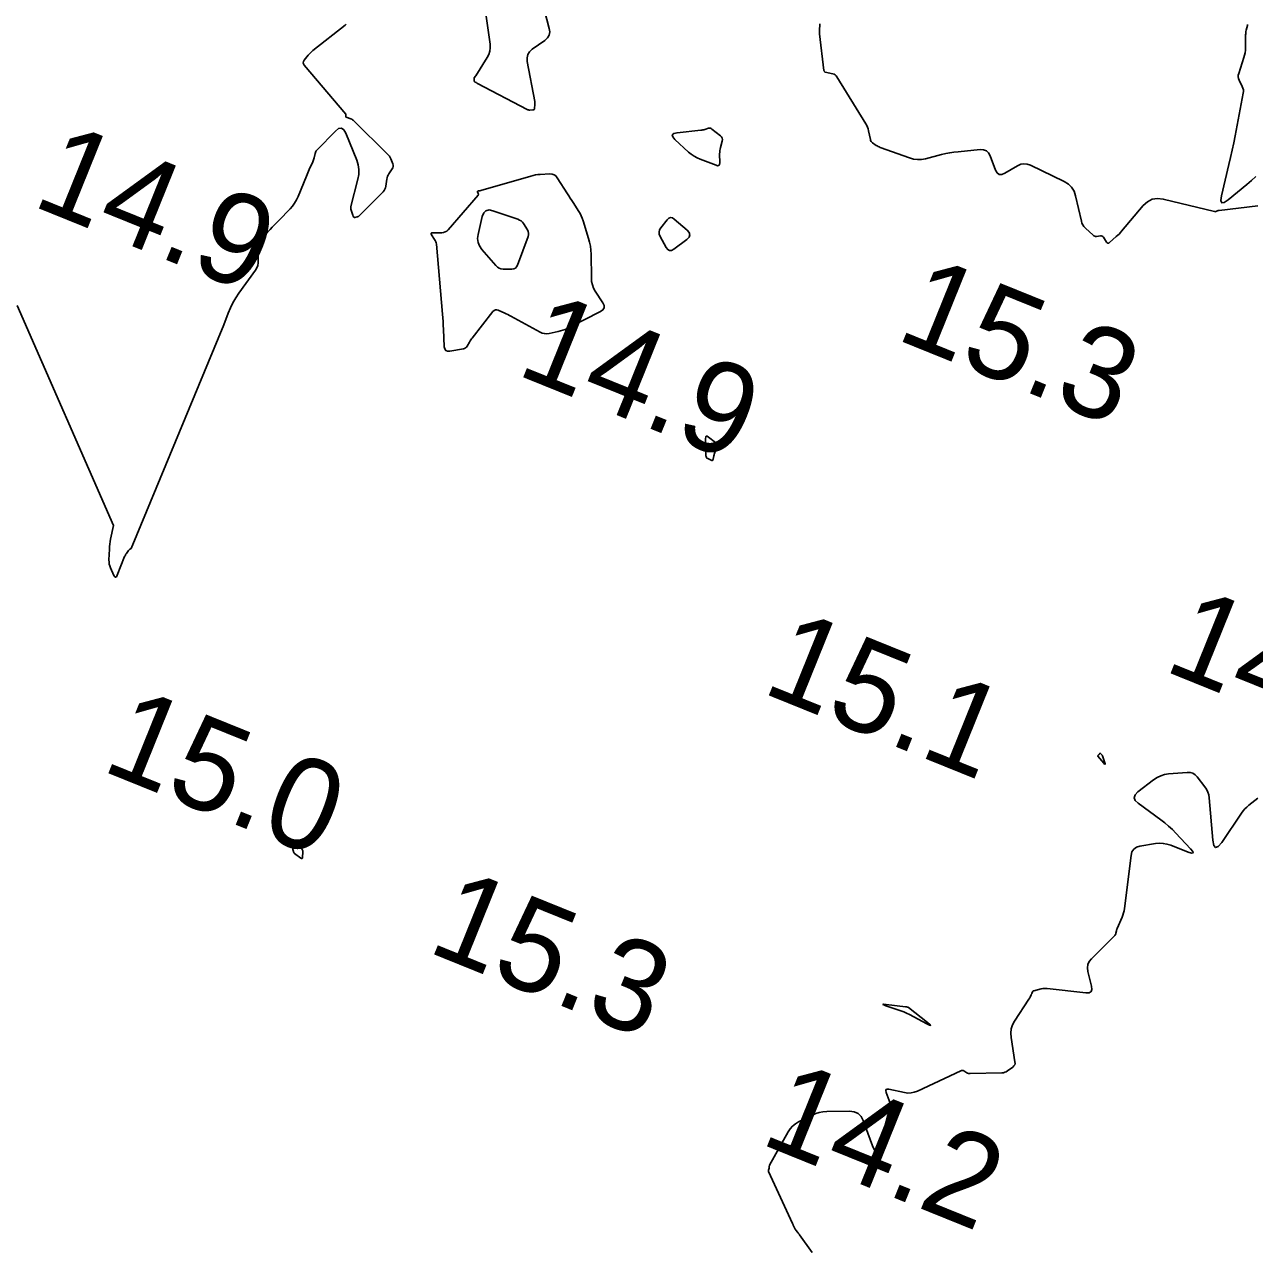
# Model space of a CAD drawing. Extents: x 3040093 to 3056816, y 408076 to 509144.
# Drawn here: x 3044580.3 to 3044647.8, y 440772.7 to 440840.1 of the extents above; entities that cross this region are included whole.
import ezdxf

# ---------------------------------------------------------------- set-up
doc = ezdxf.new("R2010")
doc.units = 0
doc.layers.add('V-CHAN-CONT-EL15', color=7, linetype='Continuous')
doc.layers.add('V-TOPO-SOUN-0810', color=7, linetype='Continuous')

msp = doc.modelspace()

# ---------------------------------------------------------------- linework, layer by layer
at = {"layer": 'V-CHAN-CONT-EL15'}
for points in [[(3044605.659, 440840.671), (3044605.896, 440839.006), (3044605.907, 440838.81), (3044605.885, 440838.622), (3044605.829, 440838.441), (3044605.738, 440838.268), (3044605.111, 440837.272), (3044605.103, 440837.26), (3044605.095, 440837.248), (3044605.086, 440837.236), (3044605.076, 440837.225), (3044605.038, 440837.181), (3044605.029, 440837.17), (3044605.023, 440837.157), (3044605.019, 440837.144), (3044605.018, 440837.13), (3044605.015, 440837.013), (3044605.017, 440836.992), (3044605.024, 440836.974), (3044605.035, 440836.958), (3044605.051, 440836.945), (3044605.126, 440836.896), (3044605.145, 440836.885), (3044605.164, 440836.873), (3044605.183, 440836.862), (3044605.202, 440836.852), (3044607.934, 440835.424), (3044607.971, 440835.408), (3044608.008, 440835.397), (3044608.047, 440835.391), (3044608.087, 440835.391), (3044608.25, 440835.399), (3044608.286, 440835.406), (3044608.313, 440835.423), (3044608.33, 440835.449), (3044608.338, 440835.485), (3044608.354, 440835.68), (3044608.356, 440835.726), (3044608.355, 440835.772), (3044608.352, 440835.818), (3044608.345, 440835.863), (3044607.939, 440838.06), (3044607.927, 440838.258), (3044607.968, 440838.435), (3044608.062, 440838.589), (3044608.209, 440838.723), (3044608.903, 440839.212), (3044609.048, 440839.345), (3044609.136, 440839.498), (3044609.168, 440839.672), (3044609.143, 440839.867), (3044608.883, 440840.859)], [(3044591.275, 440823.602), (3044591.524, 440824.254), (3044591.644, 440824.539), (3044591.781, 440824.815), (3044591.936, 440825.081), (3044592.108, 440825.337), (3044593.013, 440826.599), (3044593.09, 440826.728), (3044593.143, 440826.864), (3044593.172, 440827.007), (3044593.176, 440827.157), (3044593.145, 440827.772), (3044593.151, 440827.921), (3044593.185, 440828.059), (3044593.247, 440828.188), (3044593.337, 440828.306), (3044593.824, 440828.836), (3044593.94, 440828.961), (3044594.057, 440829.086), (3044594.175, 440829.21), (3044594.294, 440829.333), (3044594.916, 440829.969), (3044595.051, 440830.122), (3044595.17, 440830.285), (3044595.273, 440830.458), (3044595.359, 440830.643), (3044595.824, 440831.769), (3044595.861, 440831.858), (3044595.899, 440831.948), (3044595.937, 440832.037), (3044595.976, 440832.126), (3044596.161, 440832.55), (3044596.183, 440832.604), (3044596.203, 440832.66), (3044596.22, 440832.716), (3044596.235, 440832.774), (3044596.289, 440833.005), (3044596.306, 440833.06), (3044596.33, 440833.112), (3044596.36, 440833.16), (3044596.399, 440833.204), (3044597.413, 440834.236), (3044597.585, 440834.369), (3044597.736, 440834.395), (3044597.866, 440834.313), (3044597.975, 440834.125), (3044598.577, 440832.638), (3044598.659, 440832.382), (3044598.698, 440832.122), (3044598.694, 440831.86), (3044598.646, 440831.595), (3044598.26, 440830.101), (3044598.25, 440830.049), (3044598.248, 440829.998), (3044598.254, 440829.947), (3044598.268, 440829.896), (3044598.364, 440829.622), (3044598.37, 440829.608), (3044598.376, 440829.594), (3044598.382, 440829.581), (3044598.39, 440829.568), (3044598.422, 440829.517), (3044598.431, 440829.506), (3044598.441, 440829.499), (3044598.453, 440829.496), (3044598.467, 440829.497), (3044598.597, 440829.523), (3044598.623, 440829.53), (3044598.646, 440829.541), (3044598.668, 440829.555), (3044598.688, 440829.572), (3044600.022, 440830.901), (3044600.08, 440830.969), (3044600.126, 440831.044), (3044600.157, 440831.125), (3044600.176, 440831.213), (3044600.225, 440831.602), (3044600.24, 440831.679), (3044600.263, 440831.754), (3044600.296, 440831.825), (3044600.338, 440831.892), (3044600.526, 440832.159), (3044600.562, 440832.223), (3044600.579, 440832.29), (3044600.578, 440832.359), (3044600.558, 440832.431), (3044600.442, 440832.72), (3044600.41, 440832.79), (3044600.371, 440832.855), (3044600.325, 440832.916), (3044600.273, 440832.973), (3044598.423, 440834.8), (3044598.385, 440834.833), (3044598.344, 440834.862), (3044598.301, 440834.886), (3044598.254, 440834.906), (3044597.999, 440834.999), (3044597.985, 440835.006), (3044597.976, 440835.016), (3044597.972, 440835.028), (3044597.973, 440835.044), (3044597.986, 440835.11), (3044597.988, 440835.127), (3044597.986, 440835.142), (3044597.98, 440835.156), (3044597.971, 440835.17), (3044595.691, 440837.85), (3044595.647, 440837.918), (3044595.633, 440837.987), (3044595.647, 440838.056), (3044595.69, 440838.125), (3044595.92, 440838.402), (3044595.979, 440838.469), (3044596.041, 440838.533), (3044596.107, 440838.594), (3044596.176, 440838.652), (3044597.934, 440840.043), (3044597.964, 440840.068), (3044597.994, 440840.095)], [(3044623.989, 440840.114), (3044623.989, 440840.053), (3044623.976, 440839.809), (3044623.974, 440839.748), (3044623.974, 440839.687), (3044623.978, 440839.626), (3044623.983, 440839.565), (3044624.221, 440837.563), (3044624.223, 440837.552), (3044624.226, 440837.542), (3044624.23, 440837.532), (3044624.236, 440837.523), (3044624.263, 440837.488), (3044624.27, 440837.48), (3044624.278, 440837.473), (3044624.287, 440837.468), (3044624.297, 440837.465), (3044624.709, 440837.375), (3044624.777, 440837.353), (3044624.836, 440837.319), (3044624.887, 440837.274), (3044624.93, 440837.217), (3044626.527, 440834.632), (3044626.577, 440834.543), (3044626.618, 440834.451), (3044626.65, 440834.356), (3044626.674, 440834.257), (3044626.769, 440833.773), (3044626.786, 440833.717), (3044626.812, 440833.667), (3044626.848, 440833.623), (3044626.894, 440833.586), (3044627.096, 440833.451), (3044627.147, 440833.418), (3044627.201, 440833.389), (3044627.255, 440833.364), (3044627.312, 440833.341), (3044628.915, 440832.763), (3044629.132, 440832.702), (3044629.35, 440832.674), (3044629.571, 440832.68), (3044629.792, 440832.72), (3044630.683, 440832.947), (3044630.906, 440832.999), (3044631.131, 440833.043), (3044631.357, 440833.077), (3044631.585, 440833.103), (3044632.796, 440833.217), (3044632.984, 440833.21), (3044633.14, 440833.149), (3044633.262, 440833.036), (3044633.352, 440832.87), (3044633.646, 440832.097), (3044633.731, 440831.943), (3044633.843, 440831.863), (3044633.98, 440831.856), (3044634.143, 440831.922), (3044634.846, 440832.335), (3044635.023, 440832.415), (3044635.202, 440832.446), (3044635.383, 440832.429), (3044635.565, 440832.364), (3044637.411, 440831.471), (3044637.637, 440831.332), (3044637.816, 440831.155), (3044637.948, 440830.941), (3044638.033, 440830.69), (3044638.351, 440829.294), (3044638.384, 440829.186), (3044638.432, 440829.087), (3044638.494, 440828.997), (3044638.571, 440828.915), (3044639.001, 440828.521), (3044639.042, 440828.49), (3044639.086, 440828.47), (3044639.134, 440828.461), (3044639.185, 440828.462), (3044639.396, 440828.489), (3044639.446, 440828.489), (3044639.49, 440828.476), (3044639.527, 440828.45), (3044639.559, 440828.412), (3044639.726, 440828.149), (3044639.765, 440828.103), (3044639.808, 440828.083), (3044639.855, 440828.09), (3044639.905, 440828.123), (3044640.271, 440828.446), (3044640.348, 440828.517), (3044640.422, 440828.59), (3044640.493, 440828.666), (3044640.562, 440828.745), (3044641.743, 440830.146), (3044641.976, 440830.363), (3044642.237, 440830.496), (3044642.526, 440830.544), (3044642.843, 440830.506), (3044645.657, 440829.826), (3044645.66, 440829.825), (3044645.662, 440829.823), (3044645.665, 440829.821), (3044645.666, 440829.819), (3044645.673, 440829.808), (3044645.675, 440829.806), (3044645.677, 440829.805), (3044645.68, 440829.805), (3044645.682, 440829.805), (3044645.818, 440829.862), (3044645.842, 440829.871), (3044645.866, 440829.878), (3044645.89, 440829.884), (3044645.916, 440829.888), (3044648.029, 440830.132)], [(3044647.934, 440831.75), (3044647.687, 440831.526), (3044647.433, 440831.31), (3044646.402, 440830.46), (3044646.186, 440830.315), (3044646.054, 440830.304), (3044646.006, 440830.427), (3044646.042, 440830.685), (3044646.453, 440832.398), (3044646.545, 440832.793), (3044646.633, 440833.188), (3044646.716, 440833.584), (3044646.794, 440833.982), (3044647.236, 440836.307), (3044647.246, 440836.403), (3044647.242, 440836.496), (3044647.222, 440836.587), (3044647.186, 440836.676), (3044647.014, 440837.029), (3044646.98, 440837.118), (3044646.964, 440837.208), (3044646.967, 440837.299), (3044646.989, 440837.391), (3044647.276, 440838.266), (3044647.314, 440838.398), (3044647.342, 440838.533), (3044647.358, 440838.669), (3044647.364, 440838.807), (3044647.368, 440839.509), (3044647.37, 440839.574), (3044647.376, 440839.639), (3044647.386, 440839.703), (3044647.4, 440839.766), (3044647.463, 440840.02), (3044647.469, 440840.079)], [(3044579.939, 440824.668), (3044585.219, 440812.595)], [(3044585.219, 440812.595), (3044585.071, 440811.854), (3044585.047, 440811.718), (3044585.027, 440811.582), (3044585.014, 440811.445), (3044585.005, 440811.308), (3044584.979, 440810.708), (3044584.981, 440810.596), (3044584.995, 440810.487), (3044585.023, 440810.38), (3044585.064, 440810.275), (3044585.254, 440809.863), (3044585.301, 440809.786), (3044585.346, 440809.761), (3044585.39, 440809.789), (3044585.432, 440809.868), (3044585.84, 440810.897), (3044585.859, 440810.942), (3044585.881, 440810.985), (3044585.907, 440811.027), (3044585.935, 440811.067), (3044586.052, 440811.224), (3044586.083, 440811.261), (3044586.118, 440811.293), (3044586.157, 440811.321), (3044586.2, 440811.344), (3044591.275, 440823.602)], [(3044648.04, 440797.641), (3044647.544, 440797.25), (3044647.432, 440797.154), (3044647.328, 440797.051), (3044647.233, 440796.94), (3044647.146, 440796.822), (3044646.053, 440795.208), (3044645.865, 440794.983), (3044645.722, 440794.929), (3044645.623, 440795.046), (3044645.569, 440795.334), (3044645.369, 440797.653), (3044645.343, 440797.82), (3044645.295, 440797.978), (3044645.224, 440798.127), (3044645.131, 440798.268), (3044644.713, 440798.813), (3044644.601, 440798.93), (3044644.471, 440799.01), (3044644.325, 440799.052), (3044644.162, 440799.056), (3044643.137, 440798.969), (3044642.915, 440798.935), (3044642.705, 440798.87), (3044642.507, 440798.775), (3044642.32, 440798.65), (3044641.456, 440797.981), (3044641.304, 440797.823), (3044641.254, 440797.667), (3044641.308, 440797.513), (3044641.466, 440797.36), (3044642.711, 440796.452), (3044642.931, 440796.284), (3044643.143, 440796.106), (3044643.346, 440795.918), (3044643.54, 440795.72), (3044644.344, 440794.864), (3044644.462, 440794.719), (3044644.481, 440794.64), (3044644.401, 440794.629), (3044644.222, 440794.684), (3044643.254, 440795.06), (3044643.05, 440795.124), (3044642.843, 440795.16), (3044642.632, 440795.168), (3044642.419, 440795.146), (3044641.561, 440795.004), (3044641.37, 440794.946), (3044641.225, 440794.843), (3044641.128, 440794.695), (3044641.077, 440794.502), (3044640.711, 440791.585), (3044640.692, 440791.464), (3044640.664, 440791.345), (3044640.628, 440791.228), (3044640.583, 440791.113), (3044640.316, 440790.496), (3044640.304, 440790.464), (3044640.292, 440790.431), (3044640.283, 440790.398), (3044640.275, 440790.365), (3044640.247, 440790.229), (3044640.237, 440790.196), (3044640.224, 440790.166), (3044640.206, 440790.138), (3044640.183, 440790.112), (3044638.905, 440788.834), (3044638.783, 440788.68), (3044638.709, 440788.511), (3044638.685, 440788.329), (3044638.711, 440788.133), (3044638.914, 440787.323), (3044638.932, 440787.148), (3044638.886, 440787.03), (3044638.775, 440786.969), (3044638.6, 440786.964), (3044636.466, 440787.2), (3044636.387, 440787.205), (3044636.308, 440787.204), (3044636.231, 440787.195), (3044636.153, 440787.179), (3044635.737, 440787.077), (3044635.715, 440787.069), (3044635.697, 440787.057), (3044635.682, 440787.041), (3044635.671, 440787.021), (3044635.634, 440786.932), (3044635.624, 440786.91), (3044635.614, 440786.889), (3044635.604, 440786.867), (3044635.594, 440786.845), (3044635.533, 440786.721), (3044635.519, 440786.693), (3044635.504, 440786.666), (3044635.488, 440786.639), (3044635.472, 440786.613), (3044634.683, 440785.416), (3044634.569, 440785.203), (3044634.498, 440784.981), (3044634.472, 440784.749), (3044634.49, 440784.508), (3044634.707, 440783.175), (3044634.711, 440783.091), (3044634.693, 440783.017), (3044634.654, 440782.951), (3044634.593, 440782.894), (3044634.306, 440782.683), (3044634.232, 440782.637), (3044634.153, 440782.603), (3044634.071, 440782.582), (3044633.984, 440782.574), (3044632.245, 440782.531), (3044632.198, 440782.533), (3044632.152, 440782.542), (3044632.109, 440782.557), (3044632.067, 440782.579), (3044631.903, 440782.681), (3044631.861, 440782.701), (3044631.819, 440782.709), (3044631.776, 440782.706), (3044631.733, 440782.691), (3044629.352, 440781.571), (3044629.181, 440781.506), (3044629.007, 440781.471), (3044628.83, 440781.466), (3044628.649, 440781.491), (3044627.789, 440781.678), (3044627.691, 440781.686), (3044627.633, 440781.66), (3044627.615, 440781.599), (3044627.636, 440781.504), (3044627.799, 440781.052), (3044627.831, 440780.939), (3044627.845, 440780.825), (3044627.841, 440780.711), (3044627.819, 440780.595), (3044627.284, 440778.587), (3044627.193, 440778.341), (3044627.095, 440778.256), (3044626.99, 440778.332), (3044626.879, 440778.569), (3044626.377, 440779.954), (3044626.259, 440780.183), (3044626.095, 440780.346), (3044625.885, 440780.442), (3044625.629, 440780.471), (3044624.376, 440780.454), (3044624.169, 440780.44), (3044623.968, 440780.403), (3044623.772, 440780.343), (3044623.582, 440780.26), (3044622.832, 440779.884), (3044622.655, 440779.779), (3044622.499, 440779.652), (3044622.365, 440779.502), (3044622.253, 440779.33), (3044621.238, 440777.505), (3044621.232, 440777.492), (3044621.228, 440777.479), (3044621.225, 440777.465), (3044621.224, 440777.451), (3044621.222, 440777.393), (3044621.221, 440777.379), (3044621.219, 440777.365), (3044621.217, 440777.351), (3044621.213, 440777.337), (3044621.181, 440777.243), (3044621.177, 440777.222), (3044621.176, 440777.202), (3044621.179, 440777.183), (3044621.186, 440777.163), (3044622.499, 440774.311), (3044622.513, 440774.281), (3044622.527, 440774.25), (3044622.541, 440774.219), (3044622.555, 440774.189), (3044622.61, 440774.066), (3044622.624, 440774.035), (3044622.641, 440774.006), (3044622.659, 440773.979), (3044622.679, 440773.952), (3044622.79, 440773.815), (3044622.816, 440773.783), (3044622.84, 440773.751), (3044622.865, 440773.718), (3044622.889, 440773.685), (3044623.575, 440772.722)]]:
    msp.add_lwpolyline(points, dxfattribs=at)
for points in [[(3044618.522, 440833.25), (3044618.508, 440833.162), (3044618.499, 440833.072), (3044618.497, 440832.982), (3044618.502, 440832.501), (3044618.49, 440832.409), (3044618.452, 440832.355), (3044618.388, 440832.338), (3044618.298, 440832.359), (3044617.433, 440832.691), (3044617.259, 440832.767), (3044617.095, 440832.859), (3044616.94, 440832.965), (3044616.794, 440833.087), (3044616.041, 440833.776), (3044615.919, 440833.917), (3044615.899, 440834.025), (3044615.979, 440834.1), (3044616.161, 440834.142), (3044617.474, 440834.285), (3044617.527, 440834.292), (3044617.58, 440834.302), (3044617.632, 440834.313), (3044617.684, 440834.327), (3044617.89, 440834.387), (3044617.94, 440834.396), (3044617.988, 440834.393), (3044618.033, 440834.378), (3044618.077, 440834.35), (3044618.547, 440833.974), (3044618.606, 440833.914), (3044618.641, 440833.846), (3044618.653, 440833.77), (3044618.64, 440833.687), (3044618.543, 440833.338)], [(3044609.305, 440831.88), (3044609.414, 440831.843), (3044609.508, 440831.776), (3044609.587, 440831.679), (3044610.148, 440830.797), (3044610.225, 440830.677), (3044610.302, 440830.556), (3044610.378, 440830.435), (3044610.455, 440830.315), (3044610.761, 440829.832), (3044610.833, 440829.709), (3044610.897, 440829.582), (3044610.953, 440829.452), (3044611, 440829.317), (3044611.305, 440828.343), (3044611.363, 440828.134), (3044611.404, 440827.922), (3044611.43, 440827.708), (3044611.441, 440827.491), (3044611.457, 440826.164), (3044611.471, 440825.977), (3044611.512, 440825.798), (3044611.577, 440825.627), (3044611.668, 440825.463), (3044612.083, 440824.823), (3044612.153, 440824.672), (3044612.154, 440824.54), (3044612.086, 440824.426), (3044611.951, 440824.331), (3044610.13, 440823.409), (3044610.012, 440823.355), (3044609.892, 440823.308), (3044609.768, 440823.27), (3044609.642, 440823.239), (3044609.132, 440823.134), (3044609.006, 440823.119), (3044608.883, 440823.126), (3044608.763, 440823.155), (3044608.647, 440823.206), (3044607.044, 440824.077), (3044606.959, 440824.122), (3044606.873, 440824.166), (3044606.786, 440824.208), (3044606.699, 440824.249), (3044606.348, 440824.408), (3044606.264, 440824.433), (3044606.187, 440824.43), (3044606.117, 440824.397), (3044606.054, 440824.336), (3044604.917, 440822.884), (3044604.877, 440822.831), (3044604.838, 440822.777), (3044604.802, 440822.722), (3044604.767, 440822.665), (3044604.633, 440822.437), (3044604.595, 440822.385), (3044604.549, 440822.345), (3044604.496, 440822.316), (3044604.435, 440822.299), (3044603.687, 440822.164), (3044603.558, 440822.16), (3044603.464, 440822.199), (3044603.405, 440822.282), (3044603.381, 440822.409), (3044603.341, 440823.365), (3044603.331, 440823.574), (3044603.319, 440823.783), (3044603.304, 440823.991), (3044603.287, 440824.2), (3044602.948, 440828.025), (3044602.938, 440828.097), (3044602.918, 440828.166), (3044602.889, 440828.232), (3044602.852, 440828.295), (3044602.686, 440828.54), (3044602.659, 440828.594), (3044602.661, 440828.632), (3044602.692, 440828.655), (3044602.751, 440828.662), (3044603.243, 440828.66), (3044603.345, 440828.67), (3044603.437, 440828.7), (3044603.521, 440828.75), (3044603.595, 440828.82), (3044605.235, 440830.718), (3044605.248, 440830.738), (3044605.255, 440830.758), (3044605.256, 440830.78), (3044605.251, 440830.803), (3044605.214, 440830.911), (3044605.211, 440830.926), (3044605.214, 440830.938), (3044605.224, 440830.946), (3044605.239, 440830.95), (3044605.311, 440830.96), (3044605.329, 440830.963), (3044605.347, 440830.966), (3044605.365, 440830.97), (3044605.383, 440830.975), (3044608.133, 440831.771), (3044608.261, 440831.804), (3044608.39, 440831.83), (3044608.52, 440831.848), (3044608.652, 440831.859), (3044609.181, 440831.888)], [(3044607.356, 440826.784), (3044607.285, 440826.715), (3044607.195, 440826.674), (3044607.086, 440826.662), (3044606.609, 440826.67), (3044606.494, 440826.683), (3044606.391, 440826.718), (3044606.297, 440826.775), (3044606.214, 440826.855), (3044605.441, 440827.748), (3044605.312, 440827.933), (3044605.236, 440828.131), (3044605.212, 440828.343), (3044605.239, 440828.566), (3044605.47, 440829.549), (3044605.548, 440829.749), (3044605.671, 440829.87), (3044605.838, 440829.91), (3044606.05, 440829.87), (3044607.428, 440829.398), (3044607.52, 440829.358), (3044607.6, 440829.305), (3044607.671, 440829.239), (3044607.731, 440829.159), (3044607.949, 440828.814), (3044607.993, 440828.726), (3044608.014, 440828.637), (3044608.012, 440828.544), (3044607.988, 440828.45), (3044607.407, 440826.882)], [(3044616.828, 440828.671), (3044616.863, 440828.543), (3044616.82, 440828.418), (3044616.697, 440828.295), (3044615.981, 440827.756), (3044615.857, 440827.689), (3044615.746, 440827.681), (3044615.648, 440827.733), (3044615.564, 440827.846), (3044615.23, 440828.452), (3044615.181, 440828.574), (3044615.171, 440828.694), (3044615.2, 440828.811), (3044615.268, 440828.924), (3044615.619, 440829.371), (3044615.709, 440829.457), (3044615.804, 440829.492), (3044615.904, 440829.476), (3044616.01, 440829.409), (3044616.714, 440828.802)], [(3044618.215, 440816.558), (3044618.202, 440816.513), (3044618.19, 440816.467), (3044618.18, 440816.42), (3044618.143, 440816.234), (3044618.129, 440816.196), (3044618.107, 440816.174), (3044618.077, 440816.17), (3044618.038, 440816.182), (3044617.842, 440816.276), (3044617.8, 440816.302), (3044617.77, 440816.336), (3044617.752, 440816.377), (3044617.745, 440816.426), (3044617.725, 440817.369), (3044617.734, 440817.452), (3044617.764, 440817.494), (3044617.814, 440817.493), (3044617.887, 440817.45), (3044618.268, 440817.156), (3044618.316, 440817.108), (3044618.343, 440817.054), (3044618.35, 440816.994), (3044618.337, 440816.928), (3044618.229, 440816.604)], [(3044639.312, 440800.032), (3044639.32, 440800.042), (3044639.327, 440800.051), (3044639.334, 440800.061), (3044639.361, 440800.101), (3044639.368, 440800.109), (3044639.375, 440800.112), (3044639.383, 440800.11), (3044639.391, 440800.104), (3044639.461, 440800.036), (3044639.475, 440800.022), (3044639.487, 440800.006), (3044639.496, 440799.988), (3044639.504, 440799.97), (3044639.636, 440799.58), (3044639.652, 440799.525), (3044639.649, 440799.502), (3044639.628, 440799.512), (3044639.589, 440799.553), (3044639.264, 440799.944), (3044639.258, 440799.954), (3044639.256, 440799.964), (3044639.259, 440799.974), (3044639.266, 440799.983), (3044639.304, 440800.023)], [(3044595.499, 440794.962), (3044595.521, 440794.944), (3044595.539, 440794.923), (3044595.553, 440794.898), (3044595.604, 440794.79), (3044595.615, 440794.763), (3044595.622, 440794.735), (3044595.626, 440794.707), (3044595.625, 440794.677), (3044595.606, 440794.398), (3044595.596, 440794.353), (3044595.577, 440794.331), (3044595.547, 440794.33), (3044595.507, 440794.353), (3044595.162, 440794.611), (3044595.139, 440794.631), (3044595.122, 440794.654), (3044595.108, 440794.68), (3044595.1, 440794.708), (3044595.074, 440794.83), (3044595.072, 440794.859), (3044595.077, 440794.885), (3044595.09, 440794.908), (3044595.111, 440794.928), (3044595.233, 440795.02), (3044595.26, 440795.036), (3044595.288, 440795.043), (3044595.317, 440795.042), (3044595.347, 440795.033), (3044595.474, 440794.976)], [(3044628.832, 440786.179), (3044628.846, 440786.174), (3044628.86, 440786.167), (3044628.872, 440786.158), (3044629.913, 440785.336), (3044630.043, 440785.227), (3044630.079, 440785.179), (3044630.02, 440785.192), (3044629.867, 440785.266), (3044628.912, 440785.766), (3044628.758, 440785.843), (3044628.601, 440785.913), (3044628.441, 440785.977), (3044628.278, 440786.035), (3044627.623, 440786.254), (3044627.501, 440786.299), (3044627.463, 440786.326), (3044627.509, 440786.334), (3044627.638, 440786.323), (3044628.693, 440786.198), (3044628.708, 440786.197), (3044628.724, 440786.195), (3044628.739, 440786.193), (3044628.755, 440786.19), (3044628.817, 440786.182)]]:
    msp.add_lwpolyline(points, close=True, dxfattribs=at)

# ---------------------------------------------------------------- texts
at = {"layer": 'V-TOPO-SOUN-0810'}
for s, p in [('14.9 ', (3044580.663, 440830.18)), ('15.3 ', (3044628.073, 440822.86)), ('14.9 ', (3044607.243, 440820.92)), ('14.4 ', (3044642.773, 440804.68)), ('15.1 ', (3044620.723, 440803.47)), ('15.0 ', (3044584.473, 440799.2)), ('15.3 ', (3044602.353, 440789.26)), ('14.2 ', (3044620.623, 440778.73))]:
    msp.add_text(s, height=5, rotation=338, dxfattribs=at).set_placement(p)

doc.saveas('drawing.dxf')
